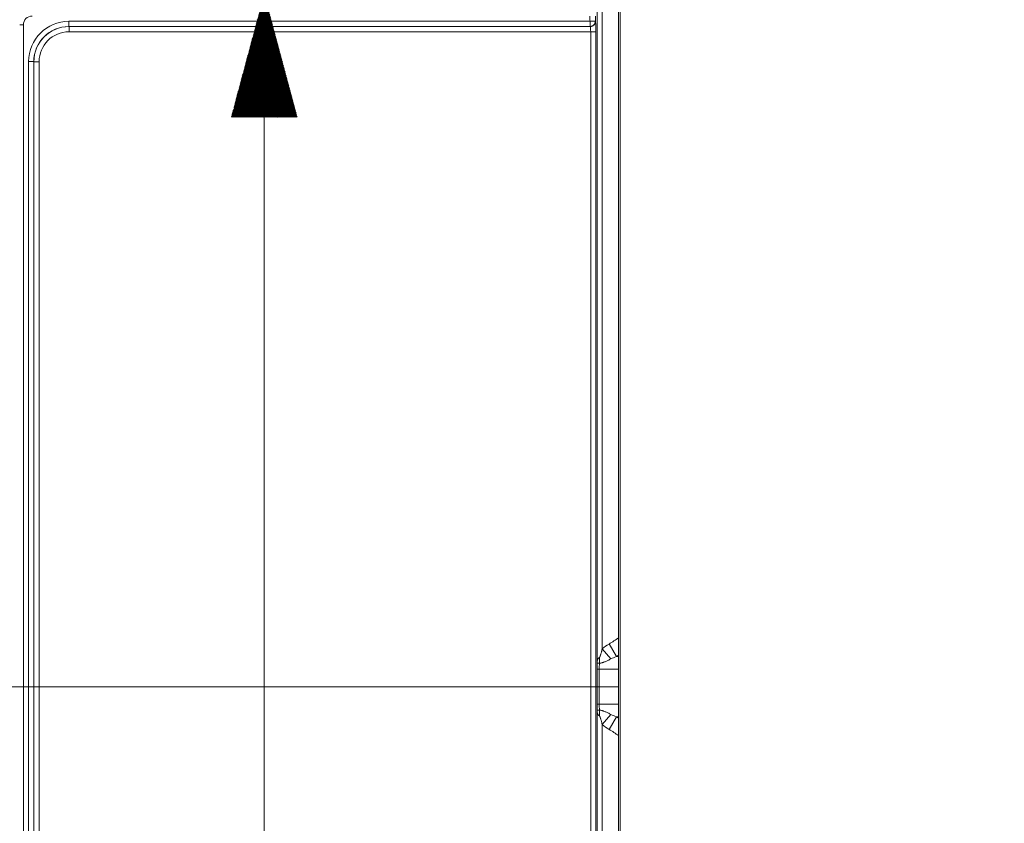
# Model space of a CAD drawing. Header units: millimetres. Extents: x 0 to 594, y 0 to 420.
# Tile 1019 of 1056: x 284 to 312, y 313 to 335. Entities that reach past the tile are written whole.
import ezdxf

# ---------------------------------------------------------------- set-up
doc = ezdxf.new("R2010")
doc.units = ezdxf.units.MM
doc.layers.add('1', color=7, linetype='Continuous', true_color=0xffffff)
doc.styles.add('Arial', font='txt')
doc.dimstyles.get("Standard").update_dxf_attribs({"dimtxt": 0.18, "dimasz": 0.18, "dimexe": 0.18, "dimexo": 0.0625, "dimgap": 0.09, "dimtad": 0, "dimtih": 1, "dimtoh": 1, "dimdec": 4, "dimzin": 0, "dimdsep": 46, "dimtxsty": 'Standard', "dimcen": 0.09, "dimadec": 0, "dimazin": 0, "dimtfac": 1, "dimtdec": 4, "dimtofl": 0, "dimtmove": 0, "dimatfit": 3, "dimfxl": 0, "dimtolj": 1, "dimtzin": 0, "dimarcsym": 0})

# ---------------------------------------------------------------- blocks, each defined once
blk = doc.blocks.new('_U4')
at = {"layer": '1', "color": 18, "lineweight": 18}
for p, q in [((145.912, 334.177), (145.912, 389.862)), ((318.508, 353.437), (318.508, 389.862)), ((145.912, 387.862), (227.486, 387.862)), ((318.508, 387.862), (236.933, 387.862))]:
    blk.add_line(p, q, dxfattribs=at)
at = {"layer": '1', "color": 18}
for points in [[(145.912, 387.862), (149.412, 388.8), (149.412, 386.924)], [(318.508, 387.862), (315.008, 386.924), (315.008, 388.8)]]:
    blk.add_solid(points, dxfattribs=at)
at = {"layer": '1', "color": 18, "linetype": 'Continuous', "lineweight": 13, "insert": (229.172, 385.226), "char_height": 3.5, "attachment_point": 7, "line_spacing_factor": 1.047437, "style": 'Arial'}
blk.add_mtext('\\fArial|b0|i0;\\W1.0000;3.5', dxfattribs=at)

msp = doc.modelspace()

# ---------------------------------------------------------------- hatches: boundary and pattern name
at = {"layer": '1', "linetype": 'Continuous', "lineweight": 18}
h = msp.add_hatch(dxfattribs=at)
h.set_pattern_fill('ANSI31', color=18, scale=0.0062, angle=-6.4e-14, style=0)
h.paths.add_polyline_path([(291.341, 336.089), (292.279, 332.589), (290.404, 332.589)], flags=0)

# ---------------------------------------------------------------- linework, layer by layer
at = {"layer": '1', "color": 155, "linetype": 'Continuous', "lineweight": 18}
for p, q in [((300.802, 337.655), (300.802, 317.094)), ((301.415, 337.655), (301.415, 295.155)), ((300.802, 295.155), (300.802, 315.716))]:
    msp.add_line(p, q, dxfattribs=at)
at = {"layer": '1', "color": 155, "linetype": 'Continuous', "lineweight": 13}
for p, q in [((300.952, 317.483), (300.952, 337.655)), ((301.465, 337.655), (301.465, 295.155)), ((284.387, 335.215), (284.491, 335.215)), ((284.491, 316.405), (284.491, 335.215)), ((300.603, 335.318), (285.787, 335.318)), ((285.787, 335.318), (285.787, 335.168)), ((285.789, 335.166), (285.787, 335.168)), ((285.787, 335.168), (300.603, 335.168)), ((285.789, 335.166), (285.789, 335.016)), ((300.608, 335.166), (285.789, 335.166)), ((300.606, 335.168), (300.608, 335.166)), ((300.758, 335.315), (300.756, 335.317)), ((285.789, 335.016), (300.623, 335.016)), ((300.623, 335.016), (300.623, 316.405)), ((300.773, 335.016), (300.623, 335.016)), ((300.773, 316.405), (300.773, 335.016)), ((284.638, 334.169), (284.788, 334.169)), ((284.638, 334.169), (284.638, 316.405)), ((284.788, 334.169), (284.79, 334.167)), ((284.788, 316.405), (284.788, 334.169)), ((284.79, 334.167), (284.94, 334.167)), ((284.79, 334.167), (284.79, 316.405)), ((284.94, 316.405), (284.94, 334.167)), ((300.952, 317.483), (301.196, 317.194)), ((301.144, 317.618), (301.354, 317.261)), ((301.415, 317.261), (301.354, 317.261)), ((300.806, 316.905), (300.866, 316.905)), ((300.806, 316.905), (300.806, 316.405)), ((301.415, 316.905), (300.866, 316.905)), ((300.866, 316.405), (300.866, 316.905)), ((284.491, 316.405), (283.742, 316.405)), ((284.638, 316.405), (284.491, 316.405)), ((284.491, 316.405), (284.491, 297.594)), ((284.788, 316.405), (284.638, 316.405)), ((284.638, 298.641), (284.638, 316.405)), ((284.79, 316.405), (284.788, 316.405)), ((284.788, 316.405), (284.788, 298.641)), ((284.94, 316.405), (284.79, 316.405)), ((284.79, 298.643), (284.79, 316.405)), ((284.94, 316.405), (284.94, 298.643)), ((300.623, 316.405), (284.94, 316.405)), ((300.773, 316.405), (300.623, 316.405)), ((300.623, 297.794), (300.623, 316.405)), ((300.773, 316.405), (300.773, 297.794)), ((300.806, 316.405), (300.773, 316.405)), ((300.866, 316.405), (300.806, 316.405)), ((300.806, 315.905), (300.806, 316.405)), ((301.415, 316.405), (300.866, 316.405)), ((300.866, 316.405), (300.866, 315.905)), ((300.806, 315.905), (300.866, 315.905)), ((301.415, 315.905), (300.866, 315.905)), ((300.952, 315.327), (301.196, 315.616)), ((301.144, 315.192), (301.354, 315.548)), ((301.415, 315.548), (301.354, 315.548)), ((300.952, 315.327), (300.952, 295.155))]:
    msp.add_line(p, q, dxfattribs=at)
at = {"layer": '1', "color": 18, "linetype": 'Continuous', "lineweight": 18}
msp.add_line((291.341, 336.089), (291.341, 250.425), dxfattribs=at)
at = {"layer": '1', "color": 155, "linetype": 'Continuous', "lineweight": 13}
for centre, major_axis, ratio, start_param, end_param in [((284.741, 335.215), (0.177, -0.177), 0.997265, 2.357564, 3.925621), ((285.79, 334.166), (0.815, -0.815), 0.997265, 2.357564, 3.925621), ((285.79, 334.166), (0.71, -0.71), 0.996448, 2.357564, 3.925621), ((285.791, 334.165), (0.708, -0.708), 0.998083, 2.357564, 3.925621), ((300.608, 335.315), (-0.106, -0.106), 0.997265, 0.786768, 2.354825), ((300.607, 335.016), (0, -0.15), 0.104816, 1.570796, 3.089233), ((300.757, 335.016), (0, -0.3), 0.052408, 1.570796, 3.089233), ((285.791, 334.165), (0.603, -0.603), 0.997265, 2.357564, 3.925621), ((298.795, 319.043), (-3.35, 0), 0.597083, 2.348238, 2.469071), ((302.319, 316.905), (-1.675, 0), 0.597083, 5.489831, 5.667016), ((300.588, 317.235), (-0.078, 0.494), 0.555216, 4.286068, 4.625253), ((302.319, 316.905), (-1.376, 0), 0.363301, 5.489831, 5.667016), ((298.795, 319.043), (-3.648, 0), 0.685277, 2.348238, 2.372064), ((300.782, 316.905), (0, -0.35), 0.067984, 1.570796, 2.140711), ((300.932, 316.905), (0, -0.5), 0.131536, 4.376163, 4.712389), ((300.782, 315.905), (0, -0.35), 0.067984, 1.000882, 1.570796), ((300.932, 315.905), (0, -0.5), 0.131536, 4.712389, 5.048615), ((300.588, 315.575), (-0.078, -0.494), 0.555216, 1.657933, 1.997118), ((302.319, 315.905), (-1.376, 0), 0.363301, 0.616169, 0.793354), ((298.795, 313.767), (-3.648, 0), 0.685277, 3.911121, 3.934947), ((302.319, 315.905), (-1.675, 0), 0.597083, 0.616169, 0.793354), ((298.795, 313.767), (-3.35, 0), 0.597083, 3.814114, 3.934947)]:
    msp.add_ellipse(centre, major_axis=major_axis, ratio=ratio, start_param=start_param, end_param=end_param, dxfattribs=at)
msp.add_open_spline([(300.595, 335.465), (300.6, 335.414), (300.603, 335.366), (300.603, 335.318)], degree=3, dxfattribs=at)
for points, knots in [([(300.756, 335.317), (300.756, 335.317), (300.756, 335.318), (300.756, 335.366), (300.756, 335.414), (300.756, 335.465)], [0, 0, 0, 0, 0.000916, 0.000916, 1, 1, 1, 1]), ([(300.603, 335.318), (300.603, 335.308), (300.603, 335.299), (300.603, 335.28), (300.603, 335.271), (300.603, 335.253), (300.603, 335.245), (300.603, 335.229), (300.603, 335.221), (300.603, 335.207), (300.603, 335.201), (300.603, 335.19), (300.603, 335.185), (300.603, 335.177), (300.603, 335.174), (300.603, 335.17), (300.603, 335.168), (300.603, 335.168)], [0, 0, 0, 0, 0.125, 0.125, 0.25, 0.25, 0.375, 0.375, 0.5, 0.5, 0.625, 0.625, 0.75, 0.75, 0.875, 0.875, 1, 1, 1, 1]), ([(300.756, 335.317), (300.756, 335.317), (300.755, 335.317), (300.754, 335.317), (300.754, 335.317), (300.753, 335.317), (300.752, 335.317), (300.75, 335.317), (300.748, 335.317), (300.742, 335.318), (300.737, 335.318), (300.734, 335.318), (300.733, 335.318), (300.732, 335.318), (300.73, 335.318), (300.729, 335.318), (300.725, 335.318), (300.719, 335.318), (300.712, 335.318), (300.707, 335.318), (300.704, 335.318), (300.701, 335.318), (300.699, 335.318), (300.698, 335.318), (300.694, 335.318), (300.686, 335.318), (300.673, 335.318), (300.663, 335.318), (300.658, 335.318), (300.655, 335.318), (300.654, 335.318), (300.651, 335.318), (300.649, 335.318), (300.642, 335.318), (300.632, 335.318), (300.623, 335.318), (300.613, 335.318), (300.608, 335.318), (300.603, 335.318)], [0, 0, 0, 0, 0.0625, 0.0625, 0.09375, 0.09375, 0.125, 0.125, 0.1875, 0.25, 0.3125, 0.328125, 0.328125, 0.34375, 0.34375, 0.375, 0.375, 0.4375, 0.5, 0.5, 0.53125, 0.546875, 0.546875, 0.5625, 0.5625, 0.625, 0.6875, 0.75, 0.765625, 0.765625, 0.78125, 0.78125, 0.8125, 0.8125, 0.875, 0.9375, 0.9375, 1, 1, 1, 1]), ([(300.606, 335.168), (300.606, 335.168), (300.606, 335.168), (300.606, 335.168), (300.606, 335.168), (300.605, 335.168), (300.605, 335.168), (300.605, 335.168), (300.605, 335.168), (300.605, 335.168), (300.605, 335.168), (300.604, 335.168), (300.604, 335.168), (300.604, 335.168), (300.604, 335.168), (300.603, 335.168)], [0, 0, 0, 0, 0.25, 0.25, 0.375, 0.375, 0.5, 0.5, 0.625, 0.625, 0.75, 0.75, 0.875, 0.875, 1, 1, 1, 1]), ([(300.606, 335.168), (300.616, 335.168), (300.626, 335.169), (300.645, 335.173), (300.654, 335.175), (300.672, 335.183), (300.681, 335.188), (300.697, 335.199), (300.705, 335.205), (300.719, 335.219), (300.725, 335.226), (300.736, 335.243), (300.741, 335.251), (300.748, 335.269), (300.751, 335.279), (300.755, 335.298), (300.756, 335.308), (300.756, 335.317)], [0, 0, 0, 0, 0.125, 0.125, 0.25, 0.25, 0.375, 0.375, 0.5, 0.5, 0.625, 0.625, 0.75, 0.75, 0.875, 0.875, 1, 1, 1, 1]), ([(300.952, 317.483), (300.946, 317.461), (300.941, 317.44), (300.932, 317.408), (300.929, 317.397), (300.923, 317.376), (300.92, 317.366), (300.914, 317.344), (300.911, 317.334), (300.906, 317.318), (300.904, 317.313), (300.901, 317.302), (300.899, 317.297), (300.896, 317.289), (300.895, 317.287), (300.894, 317.281), (300.893, 317.279), (300.891, 317.274), (300.89, 317.271), (300.888, 317.266), (300.887, 317.264), (300.884, 317.259), (300.883, 317.256), (300.881, 317.251), (300.88, 317.249), (300.878, 317.246), (300.877, 317.245), (300.875, 317.242), (300.875, 317.241), (300.873, 317.239), (300.872, 317.238), (300.87, 317.236), (300.869, 317.235), (300.868, 317.235)], [0, 0, 0, 0, 0.25, 0.25, 0.375, 0.375, 0.5, 0.5, 0.625, 0.625, 0.6875, 0.6875, 0.75, 0.75, 0.78125, 0.78125, 0.8125, 0.8125, 0.84375, 0.84375, 0.875, 0.875, 0.90625, 0.90625, 0.9375, 0.9375, 0.953125, 0.953125, 0.96875, 0.96875, 0.984375, 0.984375, 1, 1, 1, 1]), ([(300.868, 317.235), (300.862, 317.231), (300.857, 317.226), (300.847, 317.217), (300.842, 317.212), (300.836, 317.204), (300.834, 317.201), (300.83, 317.196), (300.828, 317.193), (300.823, 317.184), (300.82, 317.179), (300.815, 317.167), (300.813, 317.16), (300.811, 317.153), (300.81, 317.151), (300.81, 317.148), (300.809, 317.146), (300.808, 317.141), (300.807, 317.135), (300.806, 317.128), (300.805, 317.121), (300.804, 317.118), (300.804, 317.111), (300.803, 317.108), (300.803, 317.102), (300.803, 317.101), (300.803, 317.098), (300.803, 317.097), (300.803, 317.095), (300.803, 317.095), (300.802, 317.094)], [0, 0, 0, 0, 0.125, 0.125, 0.25, 0.25, 0.3125, 0.3125, 0.375, 0.375, 0.5, 0.5, 0.625, 0.625, 0.65625, 0.65625, 0.6875, 0.6875, 0.75, 0.8125, 0.8125, 0.875, 0.875, 0.9375, 0.9375, 0.96875, 0.96875, 0.984375, 0.984375, 1, 1, 1, 1]), ([(300.87, 317.07), (300.877, 317.07), (300.883, 317.071), (300.893, 317.073), (300.897, 317.073), (300.904, 317.074), (300.907, 317.075), (300.924, 317.078), (300.937, 317.082), (300.957, 317.088), (300.964, 317.09), (300.974, 317.093), (300.978, 317.094), (300.984, 317.097), (300.988, 317.098), (301.005, 317.104), (301.018, 317.109), (301.045, 317.121), (301.059, 317.127), (301.086, 317.139), (301.099, 317.146), (301.127, 317.159), (301.14, 317.166), (301.168, 317.18), (301.182, 317.187), (301.196, 317.194)], [0, 0, 0, 0, 0.0625, 0.0625, 0.09375, 0.09375, 0.125, 0.125, 0.25, 0.25, 0.3125, 0.3125, 0.34375, 0.34375, 0.375, 0.375, 0.5, 0.5, 0.625, 0.625, 0.75, 0.75, 0.875, 0.875, 1, 1, 1, 1]), ([(300.802, 317.094), (300.803, 317.093), (300.803, 317.093), (300.803, 317.093), (300.803, 317.092), (300.803, 317.092), (300.803, 317.091), (300.803, 317.089), (300.804, 317.088), (300.804, 317.086), (300.805, 317.086), (300.806, 317.084), (300.807, 317.082), (300.808, 317.081), (300.81, 317.079), (300.811, 317.079), (300.814, 317.077), (300.816, 317.076), (300.821, 317.074), (300.824, 317.073), (300.83, 317.072), (300.832, 317.072), (300.835, 317.072), (300.838, 317.071), (300.844, 317.071), (300.849, 317.07), (300.859, 317.07), (300.864, 317.07), (300.87, 317.07)], [0, 0, 0, 0, 0.015625, 0.015625, 0.03125, 0.03125, 0.0625, 0.0625, 0.125, 0.125, 0.1875, 0.1875, 0.25, 0.3125, 0.3125, 0.375, 0.375, 0.5, 0.5, 0.625, 0.625, 0.6875, 0.6875, 0.75, 0.75, 0.875, 0.875, 1, 1, 1, 1]), ([(300.802, 315.716), (300.803, 315.716), (300.803, 315.717), (300.803, 315.717), (300.803, 315.717), (300.803, 315.718), (300.803, 315.719), (300.803, 315.72), (300.804, 315.721), (300.804, 315.723), (300.805, 315.724), (300.806, 315.726), (300.807, 315.728), (300.808, 315.729), (300.81, 315.731), (300.811, 315.731), (300.814, 315.733), (300.816, 315.734), (300.821, 315.736), (300.824, 315.737), (300.83, 315.737), (300.832, 315.738), (300.835, 315.738), (300.838, 315.738), (300.844, 315.739), (300.849, 315.739), (300.859, 315.74), (300.864, 315.74), (300.87, 315.74)], [0, 0, 0, 0, 0.015625, 0.015625, 0.03125, 0.03125, 0.0625, 0.0625, 0.125, 0.125, 0.1875, 0.1875, 0.25, 0.3125, 0.3125, 0.375, 0.375, 0.5, 0.5, 0.625, 0.625, 0.6875, 0.6875, 0.75, 0.75, 0.875, 0.875, 1, 1, 1, 1]), ([(300.868, 315.575), (300.862, 315.579), (300.857, 315.583), (300.847, 315.593), (300.842, 315.598), (300.836, 315.606), (300.834, 315.608), (300.83, 315.614), (300.828, 315.617), (300.823, 315.625), (300.82, 315.631), (300.815, 315.643), (300.813, 315.649), (300.811, 315.657), (300.81, 315.659), (300.81, 315.662), (300.809, 315.664), (300.808, 315.668), (300.807, 315.675), (300.806, 315.682), (300.805, 315.688), (300.804, 315.692), (300.804, 315.699), (300.803, 315.702), (300.803, 315.707), (300.803, 315.709), (300.803, 315.712), (300.803, 315.712), (300.803, 315.714), (300.803, 315.715), (300.802, 315.716)], [0, 0, 0, 0, 0.125, 0.125, 0.25, 0.25, 0.3125, 0.3125, 0.375, 0.375, 0.5, 0.5, 0.625, 0.625, 0.65625, 0.65625, 0.6875, 0.6875, 0.75, 0.8125, 0.8125, 0.875, 0.875, 0.9375, 0.9375, 0.96875, 0.96875, 0.984375, 0.984375, 1, 1, 1, 1]), ([(300.952, 315.327), (300.946, 315.348), (300.941, 315.37), (300.932, 315.402), (300.929, 315.412), (300.923, 315.434), (300.92, 315.444), (300.914, 315.465), (300.911, 315.476), (300.906, 315.492), (300.904, 315.497), (300.901, 315.507), (300.899, 315.513), (300.896, 315.52), (300.895, 315.523), (300.894, 315.528), (300.893, 315.531), (300.891, 315.536), (300.89, 315.538), (300.888, 315.544), (300.887, 315.546), (300.884, 315.551), (300.883, 315.553), (300.881, 315.558), (300.88, 315.561), (300.878, 315.564), (300.877, 315.565), (300.875, 315.567), (300.875, 315.568), (300.873, 315.571), (300.872, 315.572), (300.87, 315.573), (300.869, 315.574), (300.868, 315.575)], [0, 0, 0, 0, 0.25, 0.25, 0.375, 0.375, 0.5, 0.5, 0.625, 0.625, 0.6875, 0.6875, 0.75, 0.75, 0.78125, 0.78125, 0.8125, 0.8125, 0.84375, 0.84375, 0.875, 0.875, 0.90625, 0.90625, 0.9375, 0.9375, 0.953125, 0.953125, 0.96875, 0.96875, 0.984375, 0.984375, 1, 1, 1, 1]), ([(300.87, 315.74), (300.877, 315.739), (300.883, 315.739), (300.893, 315.737), (300.897, 315.737), (300.904, 315.736), (300.907, 315.735), (300.924, 315.732), (300.937, 315.728), (300.957, 315.722), (300.964, 315.72), (300.974, 315.717), (300.978, 315.715), (300.984, 315.713), (300.988, 315.712), (301.005, 315.706), (301.018, 315.7), (301.045, 315.689), (301.059, 315.683), (301.086, 315.67), (301.099, 315.664), (301.127, 315.651), (301.14, 315.644), (301.168, 315.63), (301.182, 315.623), (301.196, 315.616)], [0, 0, 0, 0, 0.0625, 0.0625, 0.09375, 0.09375, 0.125, 0.125, 0.25, 0.25, 0.3125, 0.3125, 0.34375, 0.34375, 0.375, 0.375, 0.5, 0.5, 0.625, 0.625, 0.75, 0.75, 0.875, 0.875, 1, 1, 1, 1])]:
    msp.add_open_spline(points, degree=3, knots=knots, dxfattribs=at)

# ---------------------------------------------------------------- dimensions: what is measured, and where the dimension line sits
at = {"layer": '1', "color": 18, "linetype": 'Continuous', "lineweight": 13}
dim = msp.add_linear_dim(base=(145.912, 387.862), p1=(318.508, 353.437), p2=(145.912, 334.177), dimstyle='Standard', override={"dimtxt": 3.5, "dimasz": 3.5, "dimexe": 2, "dimexo": 0, "dimgap": 1.5, "dimtih": 1, "dimtoh": 1, "dimdec": 1, "dimlfac": 0.02, "dimdsep": 46, "dimlunit": 2, "dimtxsty": 'Arial', "dimsah": 1, "dimse1": 0, "dimse2": 0, "dimsd1": 0, "dimsd2": 0, "dimclrd": 18, "dimclre": 18, "dimclrt": 18, "dimtol": 0, "dimtm": -0.1, "dimtfac": 1, "dimtdec": 2, "dimtofl": 1, "dimtmove": 0, "dimlwd": 18, "dimlwe": 18}, dxfattribs=at)
dim.commit()
dim.dimension.update_dxf_attribs({"geometry": '_U4', "text_midpoint": (232.21, 387.862), "dimtype": 160})

doc.saveas('drawing.dxf')
